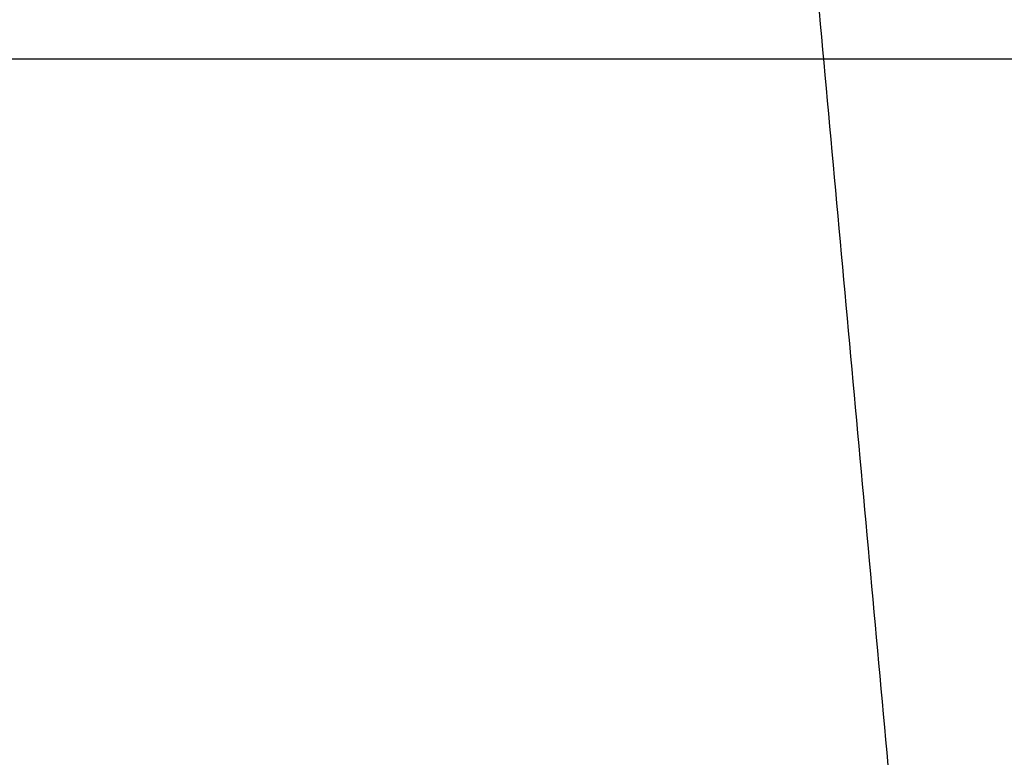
# Model space of a CAD drawing. Header units: centimetres. Extents: x -3.6 to 3.6, y -2.3 to 5.7.
# Tile 600 of 656: x -0.06308 to -0.0588, y -1.28697 to -1.28377. Entities that reach past the tile are written whole.
import ezdxf

# ---------------------------------------------------------------- set-up
doc = ezdxf.new("R2010")
doc.units = ezdxf.units.CM
doc.layers.add('Default', color=7, linetype='Continuous', true_color=0x000000)

# ---------------------------------------------------------------- blocks, each defined once
blk = doc.blocks.new('1239X20')
at = {"layer": 'Default'}
for points in [[(-0.020675, 11.63085, -13.999985), (-0.413059, 11.032308, -13.895223), (-1.199767, 9.830122, -13.720516), (-2.39227, 8.01984, -13.563522), (-3.197369, 6.817684, -13.528662), (-3.603492, 6.21915, -13.528298)], [(-0.020675, 11.63085, 13.999985), (-0.413054, 11.032316, 13.895224), (-1.199755, 9.830139, 13.720518), (-2.39226, 8.019855, 13.563523), (-3.197365, 6.81769, 13.528662), (-3.603492, 6.21915, 13.528298)]]:
    blk.add_open_spline(points, degree=3, dxfattribs=at)
blk = doc.blocks.new('1838121314')
at = {"layer": 'Default', "extrusion": (0, 1, 0)}
blk.add_arc((0, 0, 9.560622), 11.33, 266.9853392, 310.865887, dxfattribs=at)
at = {"layer": 'Default'}
blk.add_open_spline([(-0.616216, 9.784077, 11.700821), (-0.603278, 9.642039, 11.455143), (-0.590339, 9.5, 11.209466)], degree=2, dxfattribs=at)
blk = doc.blocks.new('R1784XM_ASM22')
at = {"layer": 'Default'}
for name, p in [('1239X20', (0, 0)), ('1838121314', (0, -2.4))]:
    blk.add_blockref(name, p, dxfattribs=at)
blk = doc.blocks.new('F3710XM_ASM')
at = {"layer": 'Default'}
blk.add_blockref('R1784XM_ASM22', (0, -20), dxfattribs=at)

msp = doc.modelspace()

# ---------------------------------------------------------------- block references
at = {"layer": 'Default', "xscale": 0.1, "yscale": 0.1, "zscale": 0.1}
msp.add_blockref('F3710XM_ASM', (0, 0), dxfattribs=at)

doc.saveas('drawing.dxf')
